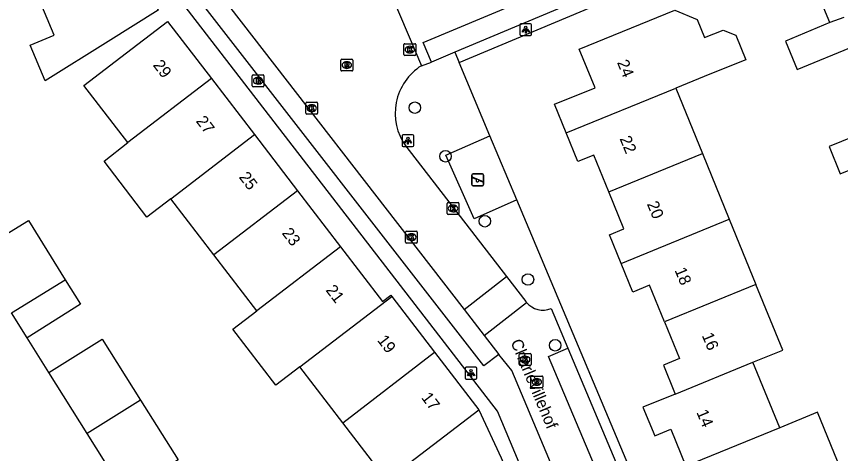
# Model space of a CAD drawing. Extents: x 157767 to 159171, y 387842 to 389425.
# Drawn here: x 158739.3 to 158809.2, y 388360 to 388397.1 of the extents above; entities that cross this region are included whole.
import ezdxf

# ---------------------------------------------------------------- set-up
doc = ezdxf.new("R2010")
doc.units = 0
for name, color, linetype in [('IMGEO_Boom', 7, 'Continuous'), ('IMGEO_Brandkraan', 7, 'Continuous'), ('IMGEO_Kolk', 7, 'Continuous'), ('IMGEO_Lichtpunt', 7, 'Continuous'), ('IMGEO_Openbare_ruimte_label', 7, 'Continuous'), ('IMGEO_Pand', 7, 'Continuous'), ('IMGEO_Pand_nummerreeks', 7, 'Continuous'), ('IMGEO_Rijbaan_lokaal_open', 7, 'Continuous'), ('IMGEO_Rioolput', 7, 'Continuous'), ('IMGEO_Speelvoorziening', 7, 'Continuous'), ('IMGEO_Terreindeel_gesloten', 7, 'Continuous'), ('IMGEO_Voetpad_open', 7, 'Continuous')]:
    doc.layers.add(name, color=color, linetype=linetype)

msp = doc.modelspace()

# ---------------------------------------------------------------- linework, layer by layer
at = {"layer": 'IMGEO_Boom'}
for centre in [(158773.123, 388389.37), (158775.725, 388385.246), (158779.059, 388379.736), (158782.712, 388374.796), (158785.017, 388369.212)]:
    msp.add_circle(centre, 0.489, dxfattribs=at)
at = {"layer": 'IMGEO_Brandkraan'}
for p, q in [((158759.404, 388392.149), (158760.256, 388392.149)), ((158759.329, 388391.223), (158759.329, 388392.075)), ((158759.817, 388391.929), (158759.842, 388391.929)), ((158760.33, 388392.075), (158760.33, 388391.223)), ((158760.256, 388391.149), (158759.404, 388391.149)), ((158759.84, 388391.369), (158759.815, 388391.369))]:
    msp.add_line(p, q, dxfattribs=at)
for points in [[(158759.404, 388392.149), (158760.256, 388392.149)], [(158759.329, 388391.223), (158759.329, 388392.075)], [(158759.677, 388391.849), (158759.677, 388391.449), (158759.89, 388391.449)], [(158759.908, 388391.849), (158759.677, 388391.849)], [(158759.856, 388391.768), (158759.802, 388391.768), (158759.802, 388391.692)], [(158759.802, 388391.692), (158759.855, 388391.692)], [(158759.864, 388391.616), (158759.802, 388391.616), (158759.802, 388391.535)], [(158759.802, 388391.535), (158759.864, 388391.535)], [(158760.33, 388392.075), (158760.33, 388391.223)], [(158760.256, 388391.149), (158759.404, 388391.149)]]:
    msp.add_lwpolyline(points, dxfattribs=at)
for centre, radius, start, end in [((158759.406, 388392.073), 0.0765, 91.55205, 178.44795), ((158759.406, 388392.073), 0.0765, 91.55205, 178.44795), ((158760.254, 388392.073), 0.0765, 1.55205, 88.44795), ((158760.254, 388392.073), 0.0765, 1.55205, 88.44795), ((158759.857, 388391.73), 0.0379, 267.82845, 90.93552), ((158759.865, 388391.575), 0.0404, 269.87594, 90.50774), ((158759.896, 388391.7), 0.251, 268.66757, 293.53466), ((158759.912, 388391.704), 0.145, 59.4692, 91.53667), ((158759.937, 388391.751), 0.0922, 285.51372, 58.15012), ((158759.942, 388391.559), 0.105, 301.31148, 78.98903), ((158759.406, 388391.225), 0.0765, 181.55205, 268.44795), ((158759.406, 388391.225), 0.0765, 181.55205, 268.44795), ((158760.254, 388391.225), 0.0765, 271.55205, 358.44795), ((158760.254, 388391.225), 0.0765, 271.55205, 358.44795)]:
    msp.add_arc(centre, radius, start, end, dxfattribs=at)
for centre, major_axis, ratio, start_param, end_param in [((158759.816, 388391.649), (-0.387, 0.002), 0.722429, 4.712389, 7.853982), ((158759.841, 388391.649), (-0.39, 0.002), 0.717154, 1.570796, 4.712389)]:
    msp.add_ellipse(centre, major_axis=major_axis, ratio=ratio, start_param=start_param, end_param=end_param, dxfattribs=at)
at = {"layer": 'IMGEO_Kolk'}
for p, q in [((158772.197, 388393.868), (158772.197, 388394.72)), ((158772.272, 388394.794), (158773.124, 388394.794)), ((158772.685, 388394.574), (158772.71, 388394.574)), ((158773.198, 388394.72), (158773.198, 388393.868)), ((158773.124, 388393.794), (158772.272, 388393.794)), ((158772.708, 388394.014), (158772.683, 388394.014)), ((158763.879, 388388.901), (158763.879, 388389.753)), ((158763.954, 388389.827), (158764.806, 388389.827)), ((158764.367, 388389.607), (158764.392, 388389.607)), ((158764.88, 388389.753), (158764.88, 388388.901)), ((158764.806, 388388.827), (158763.954, 388388.827)), ((158764.39, 388389.047), (158764.365, 388389.047)), ((158775.858, 388380.392), (158775.858, 388381.244)), ((158775.933, 388381.318), (158776.785, 388381.318)), ((158776.346, 388381.098), (158776.371, 388381.098)), ((158776.859, 388381.244), (158776.859, 388380.392)), ((158776.785, 388380.318), (158775.933, 388380.318)), ((158776.369, 388380.538), (158776.344, 388380.538)), ((158772.404, 388378.887), (158773.256, 388378.887)), ((158772.329, 388377.961), (158772.329, 388378.813)), ((158772.817, 388378.667), (158772.842, 388378.667)), ((158773.33, 388378.813), (158773.33, 388377.961)), ((158773.256, 388377.887), (158772.404, 388377.887)), ((158772.84, 388378.107), (158772.815, 388378.107)), ((158781.979, 388367.581), (158781.979, 388368.433)), ((158782.054, 388368.507), (158782.906, 388368.507)), ((158782.98, 388368.433), (158782.98, 388367.581)), ((158782.49, 388367.727), (158782.465, 388367.727)), ((158782.467, 388368.287), (158782.492, 388368.287)), ((158782.906, 388367.507), (158782.054, 388367.507))]:
    msp.add_line(p, q, dxfattribs=at)
for points in [[(158772.197, 388393.868), (158772.197, 388394.72)], [(158772.272, 388394.794), (158773.124, 388394.794)], [(158772.518, 388394.494), (158772.641, 388394.494), (158772.641, 388394.343), (158772.771, 388394.494), (158772.935, 388394.494), (158772.789, 388394.343), (158772.942, 388394.094), (158772.79, 388394.094), (158772.705, 388394.258), (158772.641, 388394.191), (158772.641, 388394.094), (158772.518, 388394.094), (158772.518, 388394.494)], [(158773.198, 388394.72), (158773.198, 388393.868)], [(158773.124, 388393.794), (158772.272, 388393.794)], [(158763.879, 388388.901), (158763.879, 388389.753)], [(158763.954, 388389.827), (158764.806, 388389.827)], [(158764.2, 388389.527), (158764.323, 388389.527), (158764.323, 388389.376), (158764.453, 388389.527), (158764.617, 388389.527), (158764.471, 388389.376), (158764.624, 388389.127), (158764.472, 388389.127), (158764.387, 388389.291), (158764.323, 388389.224), (158764.323, 388389.127), (158764.2, 388389.127), (158764.2, 388389.527)], [(158764.88, 388389.753), (158764.88, 388388.901)], [(158764.806, 388388.827), (158763.954, 388388.827)], [(158775.858, 388380.392), (158775.858, 388381.244)], [(158775.933, 388381.318), (158776.785, 388381.318)], [(158776.179, 388381.018), (158776.302, 388381.018), (158776.302, 388380.867), (158776.432, 388381.018), (158776.596, 388381.018), (158776.45, 388380.867), (158776.603, 388380.618), (158776.451, 388380.618), (158776.366, 388380.782), (158776.302, 388380.715), (158776.302, 388380.618), (158776.179, 388380.618), (158776.179, 388381.018)], [(158776.859, 388381.244), (158776.859, 388380.392)], [(158776.785, 388380.318), (158775.933, 388380.318)], [(158772.404, 388378.887), (158773.256, 388378.887)], [(158772.329, 388377.961), (158772.329, 388378.813)], [(158772.65, 388378.587), (158772.773, 388378.587), (158772.773, 388378.436), (158772.903, 388378.587), (158773.067, 388378.587), (158772.921, 388378.436), (158773.074, 388378.187), (158772.922, 388378.187), (158772.837, 388378.351), (158772.773, 388378.284), (158772.773, 388378.187), (158772.65, 388378.187), (158772.65, 388378.587)], [(158773.33, 388378.813), (158773.33, 388377.961)], [(158773.256, 388377.887), (158772.404, 388377.887)], [(158781.979, 388367.581), (158781.979, 388368.433)], [(158782.054, 388368.507), (158782.906, 388368.507)], [(158782.98, 388368.433), (158782.98, 388367.581)], [(158782.3, 388368.207), (158782.423, 388368.207), (158782.423, 388368.056), (158782.553, 388368.207), (158782.717, 388368.207), (158782.571, 388368.056), (158782.724, 388367.807), (158782.572, 388367.807), (158782.487, 388367.971), (158782.423, 388367.904), (158782.423, 388367.807), (158782.3, 388367.807), (158782.3, 388368.207)], [(158782.906, 388367.507), (158782.054, 388367.507)]]:
    msp.add_lwpolyline(points, dxfattribs=at)
for centre, start, end in [((158772.274, 388394.718), 91.55205, 178.44795), ((158772.274, 388394.718), 91.55205, 178.44795), ((158773.122, 388394.718), 1.55205, 88.44795), ((158773.122, 388394.718), 1.55205, 88.44795), ((158772.274, 388393.87), 181.55205, 268.44795), ((158772.274, 388393.87), 181.55205, 268.44795), ((158773.122, 388393.87), 271.55205, 358.44795), ((158773.122, 388393.87), 271.55205, 358.44795), ((158763.956, 388389.751), 91.55205, 178.44795), ((158763.956, 388389.751), 91.55205, 178.44795), ((158764.804, 388389.751), 1.55205, 88.44795), ((158764.804, 388389.751), 1.55205, 88.44795), ((158763.956, 388388.903), 181.55205, 268.44795), ((158763.956, 388388.903), 181.55205, 268.44795), ((158764.804, 388388.903), 271.55205, 358.44795), ((158764.804, 388388.903), 271.55205, 358.44795), ((158775.935, 388381.242), 91.55205, 178.44795), ((158775.935, 388381.242), 91.55205, 178.44795), ((158776.783, 388381.242), 1.55205, 88.44795), ((158776.783, 388381.242), 1.55205, 88.44795), ((158775.935, 388380.394), 181.55205, 268.44795), ((158775.935, 388380.394), 181.55205, 268.44795), ((158776.783, 388380.394), 271.55205, 358.44795), ((158776.783, 388380.394), 271.55205, 358.44795), ((158772.406, 388378.811), 91.55205, 178.44795), ((158772.406, 388378.811), 91.55205, 178.44795), ((158773.254, 388378.811), 1.55205, 88.44795), ((158773.254, 388378.811), 1.55205, 88.44795), ((158772.406, 388377.963), 181.55205, 268.44795), ((158772.406, 388377.963), 181.55205, 268.44795), ((158773.254, 388377.963), 271.55205, 358.44795), ((158773.254, 388377.963), 271.55205, 358.44795), ((158782.056, 388368.431), 91.55205, 178.44795), ((158782.056, 388368.431), 91.55205, 178.44795), ((158782.904, 388368.431), 1.55205, 88.44795), ((158782.904, 388368.431), 1.55205, 88.44795), ((158782.056, 388367.583), 181.55205, 268.44795), ((158782.056, 388367.583), 181.55205, 268.44795), ((158782.904, 388367.583), 271.55205, 358.44795), ((158782.904, 388367.583), 271.55205, 358.44795)]:
    msp.add_arc(centre, 0.0765, start, end, dxfattribs=at)
for centre, major_axis, ratio, start_param, end_param in [((158772.684, 388394.294), (-0.387, 0.002), 0.722429, 4.712389, 7.853982), ((158772.709, 388394.294), (-0.39, 0.002), 0.717154, 1.570796, 4.712389), ((158764.366, 388389.327), (-0.387, 0.002), 0.722429, 4.712389, 7.853982), ((158764.391, 388389.327), (-0.39, 0.002), 0.717154, 1.570796, 4.712389), ((158776.345, 388380.818), (-0.387, 0.002), 0.722429, 4.712389, 7.853982), ((158776.37, 388380.818), (-0.39, 0.002), 0.717154, 1.570796, 4.712389), ((158772.816, 388378.387), (-0.387, 0.002), 0.722429, 4.712389, 7.853982), ((158772.841, 388378.387), (-0.39, 0.002), 0.717154, 1.570796, 4.712389), ((158782.466, 388368.007), (-0.387, 0.002), 0.722429, 4.712389, 7.853982), ((158782.491, 388368.007), (-0.39, 0.002), 0.717154, 1.570796, 4.712389)]:
    msp.add_ellipse(centre, major_axis=major_axis, ratio=ratio, start_param=start_param, end_param=end_param, dxfattribs=at)
at = {"layer": 'IMGEO_Lichtpunt'}
for p, q in [((158782.022, 388396.399), (158782.022, 388395.592)), ((158782.022, 388396.399), (158782.022, 388395.592)), ((158782.924, 388396.494), (158782.116, 388396.494)), ((158782.924, 388396.494), (158782.116, 388396.494)), ((158783.018, 388395.592), (158783.018, 388396.399)), ((158783.018, 388395.592), (158783.018, 388396.399)), ((158782.116, 388395.498), (158782.924, 388395.498)), ((158782.116, 388395.498), (158782.924, 388395.498)), ((158772.033, 388386.981), (158772.033, 388386.174)), ((158772.033, 388386.981), (158772.033, 388386.174)), ((158772.935, 388387.076), (158772.127, 388387.076)), ((158772.935, 388387.076), (158772.127, 388387.076)), ((158773.029, 388386.174), (158773.029, 388386.981)), ((158773.029, 388386.174), (158773.029, 388386.981)), ((158772.127, 388386.08), (158772.935, 388386.08)), ((158772.127, 388386.08), (158772.935, 388386.08)), ((158777.388, 388367.251), (158777.388, 388366.444)), ((158777.388, 388367.251), (158777.388, 388366.444)), ((158778.29, 388367.346), (158777.482, 388367.346)), ((158778.29, 388367.346), (158777.482, 388367.346)), ((158778.384, 388366.444), (158778.384, 388367.251)), ((158778.384, 388366.444), (158778.384, 388367.251)), ((158777.482, 388366.35), (158778.29, 388366.35)), ((158777.482, 388366.35), (158778.29, 388366.35))]:
    msp.add_line(p, q, dxfattribs=at)
for points in [[(158782.396, 388396.063), (158782.435, 388396.035), (158782.247, 388395.773), (158782.209, 388395.8), (158782.396, 388396.063)], [(158782.498, 388396.015), (158782.545, 388396.015), (158782.545, 388395.693), (158782.498, 388395.693), (158782.498, 388396.015)], [(158782.608, 388396.035), (158782.646, 388396.062), (158782.833, 388395.8), (158782.794, 388395.772), (158782.608, 388396.035)], [(158772.407, 388386.645), (158772.446, 388386.617), (158772.258, 388386.355), (158772.22, 388386.382), (158772.407, 388386.645)], [(158772.509, 388386.597), (158772.556, 388386.597), (158772.556, 388386.275), (158772.509, 388386.275), (158772.509, 388386.597)], [(158772.619, 388386.617), (158772.657, 388386.644), (158772.844, 388386.382), (158772.805, 388386.354), (158772.619, 388386.617)], [(158777.762, 388366.915), (158777.801, 388366.887), (158777.613, 388366.625), (158777.575, 388366.652), (158777.762, 388366.915)], [(158777.864, 388366.867), (158777.911, 388366.867), (158777.911, 388366.545), (158777.864, 388366.545), (158777.864, 388366.867)], [(158777.974, 388366.887), (158778.012, 388366.914), (158778.199, 388366.652), (158778.16, 388366.624), (158777.974, 388366.887)]]:
    msp.add_lwpolyline(points, dxfattribs=at)
for centre in [(158782.521, 388396.197), (158772.532, 388386.779), (158777.887, 388367.049)]:
    msp.add_circle(centre, 0.0994, dxfattribs=at)
for centre, start, end in [((158782.116, 388396.399), 90, 180), ((158782.116, 388396.399), 90, 180), ((158782.924, 388396.399), 0, 90), ((158782.924, 388396.399), 0, 90), ((158782.116, 388395.592), 180, 270), ((158782.116, 388395.592), 180, 270), ((158782.924, 388395.592), 270, 0), ((158782.924, 388395.592), 270, 360), ((158772.127, 388386.981), 90, 180), ((158772.127, 388386.981), 90, 180), ((158772.935, 388386.981), 0, 90), ((158772.935, 388386.981), 0, 90), ((158772.127, 388386.174), 180, 270), ((158772.127, 388386.174), 180, 270), ((158772.935, 388386.174), 270, 0), ((158772.935, 388386.174), 270, 360), ((158777.482, 388367.251), 90, 180), ((158777.482, 388367.251), 90, 180), ((158778.29, 388367.251), 0, 90), ((158778.29, 388367.251), 0, 90), ((158777.482, 388366.444), 180, 270), ((158777.482, 388366.444), 180, 270), ((158778.29, 388366.444), 270, 0), ((158778.29, 388366.444), 270, 360)]:
    msp.add_arc(centre, 0.0946, start, end, dxfattribs=at)
at = {"layer": 'IMGEO_Pand'}
for points in [[(158748.524, 388404.331), (158751.351, 388397.631), (158747.111, 388394.982), (158741.785, 388391.654), (158740.518, 388394.658), (158742.554, 388395.517), (158740.299, 388400.861)], [(158808.311, 388396.589), (158805.814, 388402.598), (158805.972, 388402.664)], [(158785.947, 388387.225), (158784.954, 388389.653), (158788.401, 388391.063), (158787.06, 388394.341), (158795.153, 388397.652), (158797.044, 388396.859), (158797.677, 388395.314), (158799.25, 388395.957), (158800.321, 388395.507), (158801.168, 388393.441), (158798.142, 388392.205), (158795.234, 388391.018)], [(158748.782, 388386.403), (158745.069, 388391.243), (158748.193, 388393.64), (158752.159, 388396.683), (158755.873, 388391.842)], [(158808.311, 388396.589), (158804.533, 388395.019), (158805.533, 388392.601), (158810.468, 388394.652)], [(158809.485, 388397.005), (158808.311, 388396.589)], [(158755.873, 388391.842), (158748.782, 388386.403)], [(158755.873, 388391.842), (158759.524, 388387.083)], [(158785.947, 388387.225), (158795.234, 388391.018)], [(158795.234, 388391.018), (158797.504, 388385.469)], [(158813.206, 388388.096), (158808.238, 388386.064), (158809.192, 388383.759), (158814.168, 388385.794)], [(158752.433, 388381.644), (158759.524, 388387.083)], [(158759.524, 388387.083), (158763.175, 388382.324)], [(158789.571, 388382.223), (158788.292, 388385.35), (158786.94, 388384.797), (158785.947, 388387.225)], [(158752.433, 388381.644), (158750.407, 388380.09), (158746.772, 388384.827), (158748.782, 388386.403)], [(158789.571, 388382.223), (158797.504, 388385.469)], [(158797.504, 388385.469), (158799.778, 388379.91)], [(158763.175, 388382.324), (158756.084, 388376.886)], [(158763.175, 388382.324), (158766.821, 388377.573)], [(158790.612, 388376.162), (158789.619, 388378.59), (158790.851, 388379.094), (158789.571, 388382.223)], [(158756.084, 388376.886), (158752.433, 388381.644)], [(158735.785, 388376.991), (158740.366, 388379.805), (158743.484, 388374.78)], [(158790.612, 388376.162), (158799.778, 388379.91)], [(158799.778, 388379.91), (158802.043, 388374.374)], [(158766.821, 388377.573), (158759.73, 388372.134)], [(158766.821, 388377.573), (158770.378, 388372.936), (158771.076, 388373.472), (158771.159, 388373.363)], [(158759.73, 388372.134), (158756.084, 388376.886)], [(158794.275, 388371.192), (158793.002, 388374.304), (158791.606, 388373.733), (158790.612, 388376.162)], [(158738.936, 388371.959), (158743.484, 388374.78)], [(158743.484, 388374.78), (158744.777, 388372.697), (158740.264, 388369.838)], [(158802.043, 388374.374), (158794.275, 388371.192)], [(158801.785, 388367.778), (158804.317, 388368.814), (158802.043, 388374.374)], [(158763.37, 388367.389), (158771.159, 388373.363)], [(158771.159, 388373.363), (158774.799, 388368.619)], [(158740.264, 388369.838), (158738.936, 388371.959)], [(158763.37, 388367.389), (158761.344, 388365.835), (158757.704, 388370.579), (158759.73, 388372.134)], [(158794.275, 388371.192), (158795.548, 388368.082), (158794.189, 388367.526), (158795.131, 388365.222), (158795.189, 388365.08)], [(158742.1, 388366.906), (158746.601, 388369.744), (158749.864, 388364.567)], [(158767.01, 388362.645), (158774.799, 388368.619)], [(158774.799, 388368.619), (158778.538, 388363.744)], [(158795.189, 388365.08), (158801.785, 388367.778)], [(158804.057, 388362.225), (158801.785, 388367.778)], [(158767.01, 388362.645), (158763.37, 388367.389)], [(158745.348, 388361.719), (158742.1, 388366.906)], [(158795.189, 388365.08), (158792.463, 388363.965), (158793.46, 388361.528), (158794.83, 388362.089), (158796.105, 388358.972)], [(158749.864, 388364.567), (158745.348, 388361.719)], [(158749.864, 388364.567), (158753.067, 388359.487), (158748.534, 388356.631)], [(158770.75, 388357.77), (158778.538, 388363.744)], [(158778.538, 388363.744), (158780.45, 388359.664), (158782.817, 388354.029)], [(158809.513, 388357.995), (158807.249, 388363.531), (158804.057, 388362.225)], [(158770.75, 388357.77), (158767.01, 388362.645)], [(158804.057, 388362.225), (158796.105, 388358.972)], [(158748.534, 388356.631), (158745.348, 388361.719)]]:
    msp.add_lwpolyline(points, dxfattribs=at)
at = {"layer": 'IMGEO_Rijbaan_lokaal_open'}
for points in [[(158792.5, 388402.747), (158803.863, 388407.53), (158804.565, 388405.879), (158776.512, 388394.071)], [(158776.874, 388393.21), (158792.872, 388399.943), (158804.972, 388405.036)], [(158774.535, 388393.239), (158773.832, 388394.89), (158789.937, 388401.669)], [(158755.098, 388400.032), (158755.572, 388400.335), (158777.29, 388372.242)], [(158771.339, 388398.42), (158773.678, 388392.929)], [(158776.512, 388394.071), (158776.874, 388393.21)], [(158773.678, 388392.929), (158774.535, 388393.239)], [(158772.353, 388386.106), (158780.894, 388375.052)], [(158777.29, 388372.242), (158780.894, 388375.052)], [(158780.894, 388375.052), (158782.532, 388372.932), (158782.563, 388372.892), (158782.595, 388372.852)], [(158778.99, 388370.042), (158782.595, 388372.852)], [(158777.29, 388372.242), (158778.99, 388370.042)], [(158784.665, 388372.326), (158786.102, 388368.973)], [(158778.99, 388370.042), (158780.229, 388368.44)], [(158791.263, 388340.314), (158787.487, 388349.416), (158788.572, 388349.851), (158781.337, 388367.079), (158780.229, 388368.44)], [(158794.788, 388345.194), (158794.246, 388345.012), (158784.463, 388368.266), (158786.102, 388368.973)]]:
    msp.add_lwpolyline(points, dxfattribs=at)
for centre, radius, start, end in [((158776.231, 388388.893), 4.776, 122.31978, 215.70056), ((158783.992, 388374.016), 1.818, 219.78085, 291.70423)]:
    msp.add_arc(centre, radius, start, end, dxfattribs=at)
at = {"layer": 'IMGEO_Rioolput'}
for p, q in [((158766.852, 388392.555), (158766.852, 388393.407)), ((158766.927, 388393.481), (158767.779, 388393.481)), ((158767.34, 388393.261), (158767.365, 388393.261)), ((158767.853, 388393.407), (158767.853, 388392.555)), ((158767.779, 388392.481), (158766.927, 388392.481)), ((158767.363, 388392.701), (158767.338, 388392.701)), ((158782.964, 388365.679), (158782.964, 388366.531)), ((158783.039, 388366.605), (158783.891, 388366.605)), ((158783.452, 388366.385), (158783.477, 388366.385)), ((158783.965, 388366.531), (158783.965, 388365.679)), ((158783.891, 388365.605), (158783.039, 388365.605)), ((158783.475, 388365.825), (158783.45, 388365.825))]:
    msp.add_line(p, q, dxfattribs=at)
for points in [[(158766.852, 388392.555), (158766.852, 388393.407)], [(158766.927, 388393.481), (158767.779, 388393.481)], [(158767.441, 388393.179), (158767.189, 388393.181), (158767.189, 388392.781)], [(158767.189, 388392.781), (158767.313, 388392.781), (158767.313, 388392.943), (158767.324, 388392.943)], [(158767.367, 388393.1), (158767.313, 388393.1), (158767.313, 388393.019)], [(158767.313, 388393.019), (158767.365, 388393.019)], [(158767.371, 388392.914), (158767.442, 388392.781), (158767.582, 388392.781), (158767.517, 388392.907)], [(158767.853, 388393.407), (158767.853, 388392.555)], [(158767.779, 388392.481), (158766.927, 388392.481)], [(158782.964, 388365.679), (158782.964, 388366.531)], [(158783.039, 388366.605), (158783.891, 388366.605)], [(158783.553, 388366.303), (158783.301, 388366.305), (158783.301, 388365.905)], [(158783.965, 388366.531), (158783.965, 388365.679)], [(158783.891, 388365.605), (158783.039, 388365.605)], [(158783.301, 388365.905), (158783.425, 388365.905), (158783.425, 388366.067), (158783.436, 388366.067)], [(158783.479, 388366.224), (158783.425, 388366.224), (158783.425, 388366.143)], [(158783.425, 388366.143), (158783.477, 388366.143)], [(158783.483, 388366.038), (158783.554, 388365.905), (158783.694, 388365.905), (158783.629, 388366.031)]]:
    msp.add_lwpolyline(points, dxfattribs=at)
for centre, radius, start, end in [((158766.929, 388393.405), 0.0765, 91.55205, 178.44795), ((158766.929, 388393.405), 0.0765, 91.55205, 178.44795), ((158767.323, 388392.89), 0.0533, 26.02933, 88.69889), ((158767.349, 388393.208), 0.19, 274.7715, 282.96867), ((158767.373, 388393.004), 0.0964, 77.00612, 93.18647), ((158767.387, 388393.061), 0.0378, 276.66336, 79.67722), ((158767.44, 388393.069), 0.109, 350.36119, 89.41601), ((158767.438, 388393.069), 0.112, 277.58423, 350.98172), ((158767.422, 388392.854), 0.108, 29.51342, 73.79051), ((158767.777, 388393.405), 0.0765, 1.55205, 88.44795), ((158767.777, 388393.405), 0.0765, 1.55205, 88.44795), ((158766.929, 388392.557), 0.0765, 181.55205, 268.44795), ((158766.929, 388392.557), 0.0765, 181.55205, 268.44795), ((158767.777, 388392.557), 0.0765, 271.55205, 358.44795), ((158767.777, 388392.557), 0.0765, 271.55205, 358.44795), ((158783.041, 388366.529), 0.0765, 91.55205, 178.44795), ((158783.041, 388366.529), 0.0765, 91.55205, 178.44795), ((158783.552, 388366.193), 0.109, 350.36119, 89.41601), ((158783.889, 388366.529), 0.0765, 1.55205, 88.44795), ((158783.889, 388366.529), 0.0765, 1.55205, 88.44795), ((158783.041, 388365.681), 0.0765, 181.55205, 268.44795), ((158783.041, 388365.681), 0.0765, 181.55205, 268.44795), ((158783.435, 388366.014), 0.0533, 26.02933, 88.69889), ((158783.461, 388366.332), 0.19, 274.7715, 282.96867), ((158783.485, 388366.128), 0.0964, 77.00612, 93.18647), ((158783.499, 388366.185), 0.0378, 276.66336, 79.67722), ((158783.55, 388366.193), 0.112, 277.58423, 350.98172), ((158783.534, 388365.978), 0.108, 29.51342, 73.79051), ((158783.889, 388365.681), 0.0765, 271.55205, 358.44795), ((158783.889, 388365.681), 0.0765, 271.55205, 358.44795)]:
    msp.add_arc(centre, radius, start, end, dxfattribs=at)
for centre, major_axis, ratio, start_param, end_param in [((158767.339, 388392.981), (-0.387, 0.002), 0.722429, 4.712389, 7.853982), ((158767.364, 388392.981), (-0.39, 0.002), 0.717154, 1.570796, 4.712389), ((158783.451, 388366.105), (-0.387, 0.002), 0.722429, 4.712389, 7.853982), ((158783.476, 388366.105), (-0.39, 0.002), 0.717154, 1.570796, 4.712389)]:
    msp.add_ellipse(centre, major_axis=major_axis, ratio=ratio, start_param=start_param, end_param=end_param, dxfattribs=at)
at = {"layer": 'IMGEO_Speelvoorziening'}
for p, q in [((158778.064, 388383.748), (158778.854, 388383.748)), ((158778.854, 388383.748), (158778.064, 388383.748)), ((158777.964, 388382.848), (158777.964, 388383.648)), ((158777.964, 388383.648), (158777.964, 388382.848)), ((158778.347, 388383.276), (158778.008, 388383.413)), ((158778.033, 388383.473), (158778.909, 388383.12)), ((158778.885, 388383.06), (158778.545, 388383.197)), ((158778.954, 388383.648), (158778.954, 388382.848)), ((158778.954, 388382.848), (158778.954, 388383.648)), ((158778.854, 388382.748), (158778.064, 388382.748)), ((158778.064, 388382.748), (158778.854, 388382.748))]:
    msp.add_line(p, q, dxfattribs=at)
for centre, radius, start, end in [((158778.064, 388383.648), 0.1, 90, 180), ((158778.064, 388383.648), 0.1, 90, 180), ((158778.854, 388383.648), 0.1, 0, 90), ((158778.854, 388383.648), 0.1, 360, 90), ((158778.021, 388383.443), 0.0327, 68.07798, 248.07798), ((158778.426, 388383.186), 0.12, 130.99278, 5.16318), ((158778.897, 388383.09), 0.0327, 248.07798, 68.07798), ((158778.064, 388382.848), 0.1, 180, 270), ((158778.064, 388382.848), 0.1, 180, 270), ((158778.854, 388382.848), 0.1, 270, 0), ((158778.854, 388382.848), 0.1, 270, 0)]:
    msp.add_arc(centre, radius, start, end, dxfattribs=at)
at = {"layer": 'IMGEO_Terreindeel_gesloten'}
msp.add_lwpolyline([(158781.771, 388381.562), (158779.491, 388386.985)], dxfattribs=at)
at = {"layer": 'IMGEO_Voetpad_open'}
for points in [[(158799.001, 388318.586), (158780.121, 388363.627), (158752.962, 388398.852), (158739.457, 388431.617), (158735.611, 388432.621)], [(158780.229, 388368.44), (158778.964, 388367.459), (158754.157, 388399.431), (158755.098, 388400.032)], [(158776.512, 388394.071), (158774.535, 388393.239)], [(158779.491, 388386.985), (158776.874, 388393.21)], [(158781.771, 388381.562), (158778.144, 388379.942), (158775.744, 388385.347), (158779.491, 388386.985)], [(158806.844, 388321.929), (158785.509, 388372.673), (158781.771, 388381.562)], [(158742.1, 388366.906), (158740.264, 388369.838)], [(158786.102, 388368.973), (158795.907, 388345.665), (158794.788, 388345.194)]]:
    msp.add_lwpolyline(points, dxfattribs=at)

# ---------------------------------------------------------------- texts
at = {"layer": 'IMGEO_Openbare_ruimte_label'}
msp.add_text('Charlevillehof', height=1, rotation=292.76973, dxfattribs=at).set_placement((158781.218, 388369.495))
at = {"layer": 'IMGEO_Pand_nummerreeks'}
for s, rotation, p in [('29', 307.49588, (158750.875, 388392.968)), ('24', 292.24902, (158790.248, 388393.206)), ('27', 307.49588, (158754.519, 388388.219)), ('22', 292.67327, (158790.461, 388386.746)), ('25', 307.49588, (158758.163, 388383.469)), ('20', 292.67327, (158792.776, 388381.205)), ('23', 307.49588, (158761.806, 388378.72)), ('18', 292.67327, (158795.123, 388375.586)), ('21', 307.49588, (158765.519, 388373.88)), ('19', 307.49052, (158769.891, 388369.627)), ('16', 292.67173, (158797.433, 388370.054)), ('17', 307.49052, (158773.622, 388364.763)), ('14', 292.58579, (158796.976, 388363.534))]:
    msp.add_text(s, height=1, rotation=rotation, dxfattribs=at).set_placement(p)

doc.saveas('drawing.dxf')
